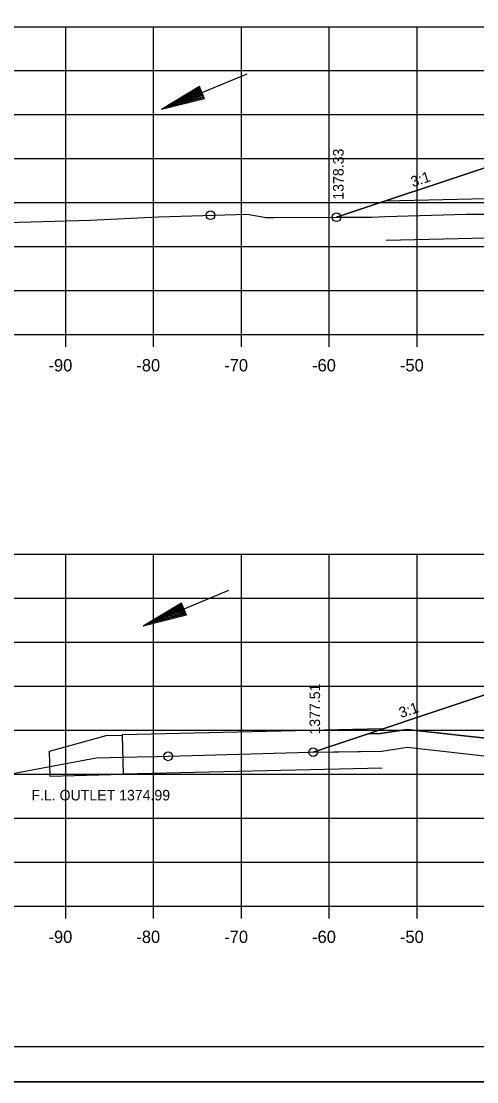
# Model space of a CAD drawing. Extents: x 1374311 to 1383814, y 384102 to 406278.
# Drawn here: x 1382545 to 1382596.9, y 401158.3 to 401278.9 of the extents above; entities that cross this region are included whole.
import ezdxf

# ---------------------------------------------------------------- set-up
doc = ezdxf.new("R2010")
doc.units = 0
for name, color, linetype in [('R_Axis', 7, 'Continuous'), ('R_Axis Annot', 7, 'Continuous'), ('R_Border', 7, 'Continuous'), ('R_Draft', 7, 'Continuous'), ('R_Exist Surface', 7, 'Continuous'), ('R_Fin Surface', 7, 'Continuous'), ('R_Grid', 7, 'Continuous'), ('R_No Plot', 7, 'Continuous'), ('R_Water', 7, 'Continuous'), ('R_Xsect Elev', 7, 'Continuous'), ('R_Xsect Slope', 7, 'Continuous')]:
    doc.layers.add(name, color=color, linetype=linetype)

msp = doc.modelspace()

# ---------------------------------------------------------------- linework, layer by layer
at = {"layer": 'R_Axis'}
for p, q in [((1382500.07, 401243.31), (1382780.07, 401243.31)), ((1382550.07, 401241.91), (1382550.07, 401243.31)), ((1382560.07, 401241.91), (1382560.07, 401243.31)), ((1382570.07, 401241.91), (1382570.07, 401243.31)), ((1382580.07, 401241.91), (1382580.07, 401243.31)), ((1382590.07, 401241.91), (1382590.07, 401243.31)), ((1382500.07, 401178.31), (1382780.07, 401178.31)), ((1382550.07, 401176.91), (1382550.07, 401178.31)), ((1382560.07, 401176.91), (1382560.07, 401178.31)), ((1382570.07, 401176.91), (1382570.07, 401178.31)), ((1382580.07, 401176.91), (1382580.07, 401178.31)), ((1382590.07, 401176.91), (1382590.07, 401178.31))]:
    msp.add_line(p, q, dxfattribs=at)
at = {"layer": 'R_Border'}
msp.add_line((1382798.25, 401162.31), (1382482.07, 401162.31), dxfattribs=at)
at = {"layer": 'R_Draft'}
for p, q in [((1382565.3, 401271.51), (1382560.97, 401268.89)), ((1382565.35, 401271.39), (1382561.74, 401269.21)), ((1382565.4, 401271.27), (1382562.54, 401269.54)), ((1382565.78, 401270.35), (1382562.54, 401269.54)), ((1382565.44, 401271.16), (1382563.31, 401269.86)), ((1382565.73, 401270.47), (1382563.31, 401269.86)), ((1382565.49, 401271.04), (1382564.09, 401270.19)), ((1382565.68, 401270.59), (1382564.09, 401270.19)), ((1382565.54, 401270.92), (1382564.86, 401270.51)), ((1382565.63, 401270.71), (1382564.86, 401270.51)), ((1382565.88, 401270.12), (1382565.3, 401271.51)), ((1382565.88, 401270.12), (1382560.97, 401268.89)), ((1382565.83, 401270.24), (1382561.74, 401269.21)), ((1382563.23, 401212.77), (1382558.9, 401210.15)), ((1382563.27, 401212.65), (1382559.67, 401210.47)), ((1382563.32, 401212.53), (1382560.46, 401210.8)), ((1382563.8, 401211.38), (1382563.23, 401212.77)), ((1382563.8, 401211.38), (1382558.9, 401210.15)), ((1382563.75, 401211.5), (1382559.67, 401210.47)), ((1382563.71, 401211.62), (1382560.46, 401210.8)), ((1382563.37, 401212.42), (1382561.23, 401211.12)), ((1382563.66, 401211.73), (1382561.23, 401211.12)), ((1382563.42, 401212.3), (1382562.01, 401211.45)), ((1382563.61, 401211.85), (1382562.01, 401211.45)), ((1382563.47, 401212.18), (1382562.78, 401211.77)), ((1382563.56, 401211.97), (1382562.78, 401211.77))]:
    msp.add_line(p, q, dxfattribs=at)
at = {"layer": 'R_Exist Surface'}
for points in [[(1382541.99, 401256.02), (1382552.85, 401256.3), (1382560.63, 401256.7), (1382570.71, 401257), (1382572.9, 401256.6), (1382573.78, 401256.62), (1382584.9, 401256.65), (1382586.42, 401256.72), (1382595.65, 401257), (1382603.85, 401256.97)], [(1382537.54, 401192.18), (1382553.52, 401195.17), (1382558.19, 401195.26), (1382560.42, 401195.3), (1382577.82, 401195.8), (1382586.05, 401195.94), (1382588.92, 401196.38), (1382598.72, 401195.28)]]:
    msp.add_lwpolyline(points, dxfattribs=at)
at = {"layer": 'R_Fin Surface'}
for p, q in [((1382586.42, 401258.48), (1382581.37, 401256.8)), ((1382600.13, 401258.79), (1382586.42, 401258.48)), ((1382595.65, 401257), (1382600.13, 401256.98)), ((1382584.53, 401197.91), (1382578.7, 401195.97))]:
    msp.add_line(p, q, dxfattribs=at)
for points in [[(1382580.9, 401256.64), (1382598.56, 401262.52)], [(1382581.4, 401256.64), (1382584.9, 401256.65), (1382586.42, 401256.72), (1382595.65, 401257)], [(1382578.22, 401195.81), (1382578.23, 401195.81), (1382598.56, 401202.59)], [(1382584.53, 401197.91), (1382585.88, 401197.93), (1382588.88, 401198.39), (1382598.89, 401197.27), (1382599.47, 401197.24), (1382599.9, 401197.23), (1382608.77, 401197.64), (1382615.41, 401197.92), (1382616.72, 401197.96), (1382620.66, 401198.14), (1382622.33, 401198.17), (1382623.5, 401198.19), (1382635.62, 401198.72), (1382644.29, 401199.01), (1382647.24, 401199.13), (1382649.4, 401199.2), (1382669.24, 401199.26), (1382671.89, 401199.24), (1382683.64, 401199.65), (1382684.79, 401199.75), (1382687.82, 401200.93)], [(1382687.82, 401200.93), (1382684.79, 401199.75), (1382683.64, 401199.65), (1382671.89, 401199.24), (1382669.24, 401199.26), (1382652.28, 401199.14), (1382652.28, 401197.24), (1382626.99, 401196.34), (1382626.99, 401198.34), (1382623.5, 401198.19), (1382622.33, 401198.17), (1382620.66, 401198.14), (1382616.72, 401197.96), (1382615.41, 401197.92), (1382608.77, 401197.64), (1382599.9, 401197.23), (1382599.47, 401197.24), (1382598.89, 401197.27), (1382588.88, 401198.39), (1382585.88, 401197.93), (1382584.53, 401197.91)], [(1382578.72, 401195.82), (1382586.05, 401195.94), (1382588.92, 401196.38), (1382598.72, 401195.28), (1382599.4, 401195.24)]]:
    msp.add_lwpolyline(points, dxfattribs=at)
for centre, start in [((1382580.9, 401256.64), 0.252), ((1382578.22, 401195.81), 0.9328)]:
    msp.add_arc(centre, 0.5, start, 18.4349, dxfattribs=at)
at = {"layer": 'R_Grid'}
for p, q in [((1382500.07, 401278.31), (1382780.07, 401278.31)), ((1382550.07, 401243.31), (1382550.07, 401278.31)), ((1382560.07, 401243.31), (1382560.07, 401278.31)), ((1382570.07, 401243.31), (1382570.07, 401278.31)), ((1382580.07, 401243.31), (1382580.07, 401278.31)), ((1382590.07, 401243.31), (1382590.07, 401278.31)), ((1382500.07, 401273.31), (1382780.07, 401273.31)), ((1382500.07, 401268.31), (1382780.07, 401268.31)), ((1382500.07, 401263.31), (1382780.07, 401263.31)), ((1382500.07, 401258.31), (1382780.07, 401258.31)), ((1382500.07, 401253.31), (1382780.07, 401253.31)), ((1382500.07, 401248.31), (1382780.07, 401248.31)), ((1382500.07, 401243.31), (1382780.07, 401243.31)), ((1382500.07, 401218.31), (1382780.07, 401218.31)), ((1382550.07, 401178.31), (1382550.07, 401218.31)), ((1382560.07, 401178.31), (1382560.07, 401218.31)), ((1382570.07, 401178.31), (1382570.07, 401218.31)), ((1382580.07, 401178.31), (1382580.07, 401218.31)), ((1382590.07, 401178.31), (1382590.07, 401218.31)), ((1382500.07, 401213.31), (1382780.07, 401213.31)), ((1382500.07, 401208.31), (1382780.07, 401208.31)), ((1382500.07, 401203.31), (1382780.07, 401203.31)), ((1382500.07, 401198.31), (1382780.07, 401198.31)), ((1382500.07, 401193.31), (1382780.07, 401193.31)), ((1382500.07, 401188.31), (1382780.07, 401188.31)), ((1382500.07, 401183.31), (1382780.07, 401183.31)), ((1382500.07, 401178.31), (1382780.07, 401178.31))]:
    msp.add_line(p, q, dxfattribs=at)
at = {"layer": 'R_No Plot'}
msp.add_line((1382469.67, 401158.33), (1382803, 401158.33), dxfattribs=at)
for points in [[(1382469.66, 401371.66), (1382803, 401371.66), (1382803, 401158.32), (1382469.66, 401158.32)], [(1382715.99, 401367.77), (1382715.99, 401357.89), (1382751.72, 401357.89), (1382751.72, 401354.97), (1382774.92, 401354.97), (1382774.92, 401330.63), (1382798.25, 401330.63), (1382798.25, 401162.31), (1382482.07, 401162.31), (1382482.07, 401367.77)]]:
    msp.add_lwpolyline(points, close=True, dxfattribs=at)
for points in [[(1382598.56, 401262.52), (1382580.9, 401256.64), (1382584.9, 401256.65), (1382586.42, 401256.72), (1382595.65, 401257), (1382603.85, 401256.97)], [(1382598.56, 401202.59), (1382578.23, 401195.81), (1382578.22, 401195.81), (1382586.05, 401195.94), (1382588.92, 401196.38), (1382598.72, 401195.28)]]:
    msp.add_lwpolyline(points, dxfattribs=at)
for centre in [(1382566.55, 401256.87), (1382566.55, 401256.87), (1382566.55, 401256.87), (1382566.55, 401256.87), (1382580.9, 401256.64), (1382580.9, 401256.64), (1382561.73, 401195.34), (1382561.73, 401195.34), (1382561.73, 401195.34), (1382561.73, 401195.34), (1382578.22, 401195.81), (1382578.22, 401195.81)]:
    msp.add_circle(centre, 0.5, dxfattribs=at)
at = {"layer": 'R_Water'}
for p, q in [((1382570.67, 401272.93), (1382560.97, 401268.89)), ((1382600.64, 401258.81), (1382586.42, 401258.48)), ((1382600.64, 401254.31), (1382586.53, 401253.98)), ((1382568.6, 401214.19), (1382558.9, 401210.15)), ((1382586.04, 401198.47), (1382556.51, 401197.79)), ((1382586.1, 401193.97), (1382556.62, 401193.29))]:
    msp.add_line(p, q, dxfattribs=at)
msp.add_lwpolyline([(1382556.51, 401197.75), (1382556.62, 401193.25), (1382548.29, 401193.05), (1382548.22, 401195.92), (1382554.68, 401197.71)], close=True, dxfattribs=at)

# ---------------------------------------------------------------- texts
at = {"layer": 'R_Axis Annot'}
for s, p in [('-90', (1382548.11, 401239.11)), ('-80', (1382558.11, 401239.11)), ('-70', (1382568.11, 401239.11)), ('-60', (1382578.11, 401239.11)), ('-50', (1382588.11, 401239.11)), ('-90', (1382548.11, 401174.11)), ('-80', (1382558.11, 401174.11)), ('-70', (1382568.11, 401174.11)), ('-60', (1382578.11, 401174.11)), ('-50', (1382588.11, 401174.11))]:
    msp.add_text(s, height=1.4, dxfattribs=at).set_placement(p)
at = {"layer": 'R_Water'}
msp.add_text('F.L. OUTLET 1374.99', height=1.2, dxfattribs=at).set_placement((1382546.16, 401190.32))
at = {"layer": 'R_Xsect Elev'}
for s, p in [('1378.33', (1382581.7, 401258.64)), ('1377.51', (1382579.02, 401197.81))]:
    msp.add_text(s, height=1.2, rotation=90, dxfattribs=at).set_placement(p)
at = {"layer": 'R_Xsect Slope'}
for p in [(1382589.57, 401260.05), (1382588.23, 401199.68)]:
    msp.add_text('3:1', height=1.2, rotation=18.4349, dxfattribs=at).set_placement(p)

doc.saveas('drawing.dxf')
